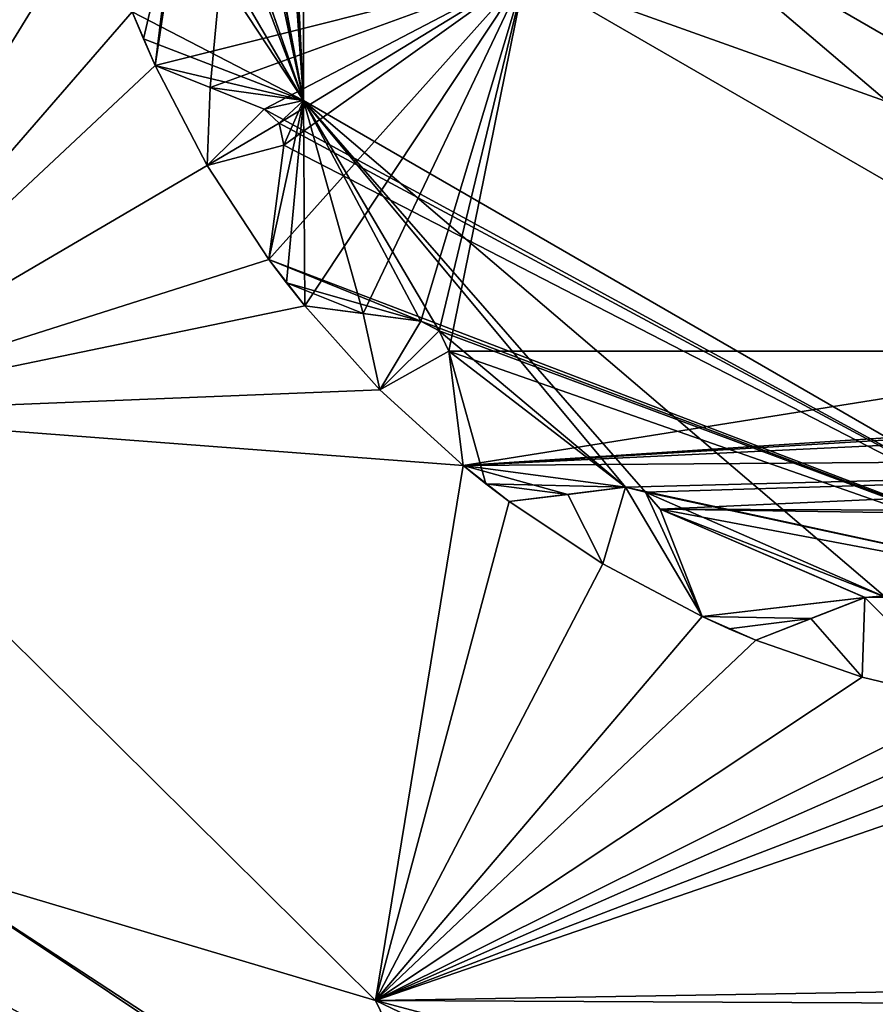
# Model space of a CAD drawing. Header units: metres. Extents: x -205 to 205, y -82 to 82.
# Tile 408 of 426: x 163.48 to 166.43, y 31.63 to 35.03. Entities that reach past the tile are written whole.
import ezdxf

# ---------------------------------------------------------------- set-up
doc = ezdxf.new("R2010")
doc.units = ezdxf.units.M
doc.layers.add('solid_PRT0003', color=7, linetype='CONTINUOUS')

msp = doc.modelspace()

# ---------------------------------------------------------------- linework, layer by layer
at = {"layer": 'solid_PRT0003'}
for points in [[(0, -75), (0, 75), (200, 75)], [(200, -75), (0, -75), (200, 75)], [(165.22467, 37.80743, 6), (167.489243, 33.885105, 6), (167.489243, 39.114895, 6)], [(164.135178, 34.795246, 26), (164.458054, 38.249809, 26), (163.945724, 34.871021, 26)], [(164.013748, 35.426907, 26), (163.945724, 34.871021, 26), (164.458054, 38.249809, 26)], [(164.135178, 34.795246, 26), (164.457962, 34.750336, 26), (164.458054, 38.249809, 26)], [(164.457962, 38.249664, 55), (164.458054, 34.750191, 55), (164.289597, 38.221153, 55)], [(164.458054, 38.249809, 26), (164.457962, 34.750336, 26), (164.457962, 38.249664, 55)], [(164.457962, 34.750336, 26), (164.458054, 34.750191, 55), (164.457962, 38.249664, 55)], [(164.458054, 34.750191, 55), (164.277222, 38.150955, 55), (164.289597, 38.221153, 55)], [(164.458054, 34.750191, 55), (164.22113, 38.096882, 55), (164.277222, 38.150955, 55)], [(164.458054, 34.750191, 55), (163.860321, 37.928635, 55), (164.22113, 38.096882, 55)], [(164.458054, 34.750191, 55), (163.962082, 37.371361, 55), (163.860321, 37.928635, 55)], [(165.22467, 37.80743, 6), (165.22467, 35.19257, 6), (167.489243, 33.885105, 6)], [(88.489235, -37.5, 108.5), (173.489243, 37.5, 108.5), (88.489235, 37.5, 108.5)], [(88.489235, -37.5, 108.5), (173.489243, -37.5, 108.5), (173.489243, 37.5, 108.5)], [(172.061722, -37.5, 108.410858), (89.916756, -37.5, 108.410858), (89.916756, 37.5, 108.410858)], [(172.061722, 37.5, 108.410858), (172.061722, -37.5, 108.410858), (89.916756, 37.5, 108.410858)], [(164.458054, 34.750191, 55), (163.96756, 37.300289, 55), (163.962082, 37.371361, 55)], [(164.458054, 34.750191, 55), (163.926682, 37.233971, 55), (163.96756, 37.300289, 55)], [(164.458054, 34.750191, 55), (163.856201, 36.46682, 55), (163.926682, 37.233971, 55)], [(164.458054, 34.750191, 55), (163.879166, 36.399342, 55), (163.856201, 36.46682, 55)], [(163.590759, 36.391106, 75), (161.891663, 36.444424, 75), (162.66008, 33.668903, 75)], [(163.620941, 36.003681, 75), (163.590759, 36.391106, 75), (162.66008, 33.668903, 75)], [(164.458054, 34.750191, 55), (163.856064, 36.32494, 55), (163.879166, 36.399342, 55)], [(164.458054, 34.750191, 55), (164.017624, 35.504719, 55), (163.856064, 36.32494, 55)], [(163.651947, 35.803432, 75), (163.620941, 36.003681, 75), (162.66008, 33.668903, 75)], [(163.740311, 35.425014, 75), (163.651947, 35.803432, 75), (162.66008, 33.668903, 75)], [(164.458054, 34.750191, 55), (164.013748, 35.426907, 55), (164.017624, 35.504719, 55)], [(165.657593, 35.442497, 74.500084), (165.22467, 35.19257, 75), (167.489243, 33.885105, 75)], [(165.657593, 35.442497, 6.499915), (167.489243, 34.384998, 6.499915), (165.22467, 35.19257, 6)], [(165.657593, 35.442497, 74.500084), (167.489243, 33.885105, 75), (167.489243, 34.384998, 74.500084)], [(167.489243, 34.384998, 74.500084), (167.489243, 34.384998, 6.499915), (165.657593, 35.442497, 6.499915)], [(165.657593, 35.442497, 74.500084), (167.489243, 34.384998, 74.500084), (165.657593, 35.442497, 6.499915)], [(163.865906, 35.05727, 75), (163.740311, 35.425014, 75), (162.66008, 33.668903, 75)], [(164.013748, 35.426907, 26), (163.865906, 35.05727, 26), (163.904602, 34.963627, 26)], [(164.458054, 34.750191, 55), (163.865906, 35.05727, 55), (164.013748, 35.426907, 55)], [(164.013748, 35.426907, 26), (163.904602, 34.963627, 26), (163.945724, 34.871021, 26)], [(165.22467, 35.19257, 75), (163.865906, 35.05727, 75), (163.945724, 34.871021, 75)], [(165.22467, 35.19257, 75), (163.945724, 34.871021, 75), (164.135178, 34.795246, 75)], [(165.22467, 35.19257, 75), (164.135178, 34.795246, 75), (164.321609, 34.720684, 75)], [(165.22467, 35.19257, 75), (164.321609, 34.720684, 75), (164.374207, 34.672634, 75)], [(165.22467, 35.19257, 75), (164.389801, 34.596302, 75), (164.338531, 34.201508, 75)], [(165.22467, 35.19257, 75), (164.338531, 34.201508, 75), (164.462173, 34.040966, 75)], [(165.22467, 35.19257, 75), (164.374207, 34.672634, 75), (164.389801, 34.596302, 75)], [(165.22467, 35.19257, 75), (164.462173, 34.040966, 75), (164.66452, 34.014687, 75)], [(165.22467, 35.19257, 75), (164.66452, 34.014687, 75), (164.863617, 33.988827, 75)], [(165.22467, 35.19257, 75), (164.863617, 33.988827, 75), (164.926514, 33.955368, 75)], [(165.22467, 35.19257, 75), (164.926514, 33.955368, 75), (164.960617, 33.885315, 75)], [(165.22467, 35.19257, 75), (164.960617, 33.885315, 75), (167.489243, 33.885105, 75)], [(167.489243, 34.384998, 6.499915), (167.489243, 33.885105, 6), (165.22467, 35.19257, 6)], [(163.945724, 34.871021, 75), (163.865906, 35.05727, 75), (162.66008, 33.668903, 75)], [(163.904602, 34.963627, 55), (163.904602, 34.963627, 26), (163.865906, 35.05727, 26)], [(163.865906, 35.05727, 55), (163.904602, 34.963627, 55), (163.865906, 35.05727, 26)], [(164.458054, 34.750191, 55), (163.904602, 34.963627, 55), (163.865906, 35.05727, 55)], [(163.945724, 34.871021, 55), (163.945724, 34.871021, 26), (163.904602, 34.963627, 26)], [(163.904602, 34.963627, 55), (163.945724, 34.871021, 55), (163.904602, 34.963627, 26)], [(164.458054, 34.750191, 55), (163.945724, 34.871021, 55), (163.904602, 34.963627, 55)], [(164.125427, 34.52647, 75), (163.945724, 34.871021, 75), (162.66008, 33.668903, 75)], [(163.945724, 34.871021, 55), (163.945724, 34.871021, 75), (164.125427, 34.52647, 75)], [(163.945724, 34.871021, 55), (164.135178, 34.795246, 75), (163.945724, 34.871021, 75)], [(163.945724, 34.871021, 6), (163.945724, 34.871021, 26), (164.125427, 34.52647, 75)], [(163.945724, 34.871021, 55), (164.125427, 34.52647, 75), (163.945724, 34.871021, 26)], [(164.125427, 34.52647, 6), (163.945724, 34.871021, 6), (164.125427, 34.52647, 75)], [(163.945724, 34.871021, 55), (164.321609, 34.720684, 75), (164.135178, 34.795246, 75)], [(164.135162, 34.795254, 55), (164.321609, 34.720684, 75), (163.945724, 34.871021, 55)], [(164.135178, 34.795246, 26), (163.945724, 34.871021, 26), (163.945724, 34.871021, 6)], [(164.135162, 34.795254, 6), (163.945724, 34.871021, 6), (164.125427, 34.52647, 6)], [(164.135178, 34.795246, 26), (163.945724, 34.871021, 6), (164.321609, 34.720684, 26)], [(164.135162, 34.795254, 6), (164.321609, 34.720684, 26), (163.945724, 34.871021, 6)], [(164.458054, 34.750191, 55), (164.135162, 34.795254, 55), (163.945724, 34.871021, 55)], [(164.321564, 34.720695, 6), (164.135162, 34.795254, 6), (164.125427, 34.52647, 6)], [(164.321564, 34.720695, 55), (164.321609, 34.720684, 75), (164.135162, 34.795254, 55)], [(164.458054, 34.750191, 55), (164.321564, 34.720695, 55), (164.135162, 34.795254, 55)], [(164.321564, 34.720695, 6), (164.321609, 34.720684, 26), (164.135162, 34.795254, 6)], [(164.135178, 34.795246, 26), (164.321609, 34.720684, 26), (164.457962, 34.750336, 26)], [(164.458054, 34.750191, 55), (167.489243, 33, 55), (164.321564, 34.720695, 55)], [(164.321609, 34.720684, 26), (164.374207, 34.672634, 26), (164.457962, 34.750336, 26)], [(164.457962, 34.750336, 26), (164.338531, 34.201508, 26), (164.399307, 34.120434, 26)], [(164.389801, 34.596302, 26), (164.338531, 34.201508, 26), (164.457962, 34.750336, 26)], [(164.374207, 34.672634, 26), (164.389801, 34.596302, 26), (164.457962, 34.750336, 26)], [(164.457962, 34.750336, 26), (164.399307, 34.120434, 26), (164.462173, 34.040966, 26)], [(164.66452, 34.014687, 26), (164.457962, 34.750336, 26), (164.462173, 34.040966, 26)], [(164.457962, 34.750336, 26), (167.489243, 33, 26), (164.458054, 34.750191, 55)], [(166.469391, 33.035522, 26), (167.489243, 33, 26), (164.457962, 34.750336, 26)], [(165.639847, 33.397991, 26), (166.469391, 33.035522, 26), (164.457962, 34.750336, 26)], [(165.570618, 33.414753, 26), (165.639847, 33.397991, 26), (164.457962, 34.750336, 26)], [(164.926514, 33.955368, 26), (165.570618, 33.414753, 26), (164.457962, 34.750336, 26)], [(164.863617, 33.988827, 26), (164.926514, 33.955368, 26), (164.457962, 34.750336, 26)], [(164.66452, 34.014687, 26), (164.863617, 33.988827, 26), (164.457962, 34.750336, 26)], [(167.489243, 33, 26), (167.489243, 33, 55), (164.458054, 34.750191, 55)], [(164.374207, 34.67263, 6), (164.321564, 34.720695, 6), (164.125427, 34.52647, 6)], [(164.374207, 34.67263, 55), (164.321609, 34.720684, 75), (164.321564, 34.720695, 55)], [(167.489243, 33, 55), (164.374207, 34.67263, 55), (164.321564, 34.720695, 55)], [(164.374207, 34.67263, 6), (164.321609, 34.720684, 26), (164.321564, 34.720695, 6)], [(164.374207, 34.67263, 55), (164.374207, 34.672634, 75), (164.321609, 34.720684, 75)], [(164.374207, 34.67263, 6), (164.374207, 34.672634, 26), (164.321609, 34.720684, 26)], [(164.389801, 34.596302, 6), (164.374207, 34.67263, 6), (164.125427, 34.52647, 6)], [(164.389801, 34.596302, 55), (164.389801, 34.596302, 75), (164.374207, 34.672634, 75)], [(164.389801, 34.596302, 55), (164.374207, 34.672634, 75), (164.374207, 34.67263, 55)], [(164.389801, 34.596302, 6), (164.389801, 34.596302, 26), (164.374207, 34.672634, 26)], [(164.389801, 34.596302, 6), (164.374207, 34.672634, 26), (164.374207, 34.67263, 6)], [(167.489243, 33, 55), (164.389801, 34.596302, 55), (164.374207, 34.67263, 55)], [(164.389801, 34.596302, 6), (164.125427, 34.52647, 6), (164.338531, 34.201508, 6)], [(164.389801, 34.596302, 55), (164.338531, 34.201508, 75), (164.389801, 34.596302, 75)], [(164.389801, 34.596302, 55), (164.338531, 34.201508, 55), (164.338531, 34.201508, 75)], [(164.389801, 34.596302, 6), (164.338531, 34.201508, 6), (164.338531, 34.201508, 26)], [(164.389801, 34.596302, 6), (164.338531, 34.201508, 26), (164.389801, 34.596302, 26)], [(167.489243, 33, 55), (164.338531, 34.201508, 55), (164.389801, 34.596302, 55)], [(164.338531, 34.201508, 75), (164.125427, 34.52647, 75), (162.66008, 33.668903, 75)], [(164.125427, 34.52647, 6), (164.125427, 34.52647, 75), (164.338531, 34.201508, 75)], [(164.338531, 34.201508, 55), (164.125427, 34.52647, 6), (164.338531, 34.201508, 75)], [(164.338531, 34.201508, 26), (164.338531, 34.201508, 6), (164.125427, 34.52647, 6)], [(164.338531, 34.201508, 55), (164.338531, 34.201508, 26), (164.125427, 34.52647, 6)], [(164.462173, 34.040966, 75), (164.338531, 34.201508, 75), (162.66008, 33.668903, 75)], [(164.399307, 34.120434, 55), (164.399307, 34.120434, 26), (164.338531, 34.201508, 26)], [(164.338531, 34.201508, 55), (164.399307, 34.120434, 55), (164.338531, 34.201508, 26)], [(164.863586, 33.988831, 55), (164.399307, 34.120434, 55), (164.338531, 34.201508, 55)], [(167.489243, 33, 55), (164.863586, 33.988831, 55), (164.338531, 34.201508, 55)], [(164.462173, 34.040966, 55), (164.462173, 34.040966, 26), (164.399307, 34.120434, 26)], [(164.399307, 34.120434, 55), (164.462173, 34.040966, 55), (164.399307, 34.120434, 26)], [(164.66449, 34.014687, 55), (164.462173, 34.040966, 55), (164.399307, 34.120434, 55)], [(164.863586, 33.988831, 55), (164.66449, 34.014687, 55), (164.399307, 34.120434, 55)], [(164.721909, 33.751926, 75), (164.462173, 34.040966, 75), (162.66008, 33.668903, 75)], [(164.462173, 34.040966, 55), (164.462173, 34.040966, 75), (164.721909, 33.751926, 75)], [(164.462173, 34.040966, 55), (164.66452, 34.014687, 75), (164.462173, 34.040966, 75)], [(164.462173, 34.040966, 6), (164.462173, 34.040966, 26), (164.721909, 33.751926, 75)], [(164.462173, 34.040966, 55), (164.721909, 33.751926, 75), (164.462173, 34.040966, 26)], [(164.721909, 33.751926, 6), (164.462173, 34.040966, 6), (164.721909, 33.751926, 75)], [(164.462173, 34.040966, 55), (164.863617, 33.988827, 75), (164.66452, 34.014687, 75)], [(164.66449, 34.014687, 55), (164.863617, 33.988827, 75), (164.462173, 34.040966, 55)], [(164.66452, 34.014687, 26), (164.462173, 34.040966, 26), (164.462173, 34.040966, 6)], [(164.66449, 34.014687, 6), (164.462173, 34.040966, 6), (164.721909, 33.751926, 6)], [(164.66452, 34.014687, 26), (164.462173, 34.040966, 6), (164.863617, 33.988827, 26)], [(164.66449, 34.014687, 6), (164.863617, 33.988827, 26), (164.462173, 34.040966, 6)], [(164.863586, 33.988831, 55), (164.863617, 33.988827, 75), (164.66449, 34.014687, 55)], [(164.863586, 33.988831, 6), (164.66449, 34.014687, 6), (164.721909, 33.751926, 6)], [(164.863586, 33.988831, 6), (164.863617, 33.988827, 26), (164.66449, 34.014687, 6)], [(164.926514, 33.955364, 6), (164.863586, 33.988831, 6), (164.721909, 33.751926, 6)], [(164.926514, 33.955364, 55), (164.863617, 33.988827, 75), (164.863586, 33.988831, 55)], [(167.489243, 33, 55), (164.926514, 33.955364, 55), (164.863586, 33.988831, 55)], [(164.926514, 33.955364, 6), (164.863617, 33.988827, 26), (164.863586, 33.988831, 6)], [(164.926514, 33.955364, 55), (164.926514, 33.955368, 75), (164.863617, 33.988827, 75)], [(164.926514, 33.955364, 6), (164.926514, 33.955368, 26), (164.863617, 33.988827, 26)], [(164.960617, 33.885315, 6), (164.926514, 33.955364, 6), (164.721909, 33.751926, 6)], [(164.960617, 33.885315, 55), (164.960617, 33.885315, 75), (164.926514, 33.955368, 75)], [(164.960617, 33.885315, 55), (164.926514, 33.955368, 75), (164.926514, 33.955364, 55)], [(164.926514, 33.955368, 26), (164.960617, 33.885315, 26), (165.570618, 33.414753, 26)], [(164.960617, 33.885315, 6), (164.960617, 33.885315, 26), (164.926514, 33.955368, 26)], [(164.960617, 33.885315, 6), (164.926514, 33.955368, 26), (164.926514, 33.955364, 6)], [(167.489243, 33, 55), (164.960617, 33.885315, 55), (164.926514, 33.955364, 55)], [(164.960617, 33.885315, 6), (164.721909, 33.751926, 6), (165.009125, 33.490173, 6)], [(167.489243, 33.885105, 75), (164.960617, 33.885315, 75), (165.009125, 33.490173, 75)], [(164.960617, 33.885315, 55), (165.009125, 33.490173, 75), (164.960617, 33.885315, 75)], [(164.960617, 33.885315, 55), (165.009125, 33.490173, 55), (165.009125, 33.490173, 75)], [(164.960617, 33.885315, 6), (165.009125, 33.490173, 6), (165.009125, 33.490173, 26)], [(164.960617, 33.885315, 26), (165.009125, 33.490173, 26), (165.08815, 33.426758, 26)], [(164.960617, 33.885315, 6), (165.009125, 33.490173, 26), (164.960617, 33.885315, 26)], [(164.960617, 33.885315, 26), (165.08815, 33.426758, 26), (165.570618, 33.414753, 26)], [(165.570572, 33.414749, 55), (165.009125, 33.490173, 55), (164.960617, 33.885315, 55)], [(167.489243, 33, 55), (165.570572, 33.414749, 55), (164.960617, 33.885315, 55)], [(167.489243, 33.885105, 75), (165.009125, 33.490173, 75), (169.939987, 33.812187, 75)], [(169.867935, 33.782558, 75), (169.939987, 33.812187, 75), (165.009125, 33.490173, 75)], [(169.830597, 33.721886, 75), (169.867935, 33.782558, 75), (165.009125, 33.490173, 75)], [(165.009125, 33.490173, 75), (164.721909, 33.751926, 75), (162.66008, 33.668903, 75)], [(164.721909, 33.751926, 6), (164.721909, 33.751926, 75), (165.009125, 33.490173, 75)], [(165.009125, 33.490173, 55), (164.721909, 33.751926, 6), (165.009125, 33.490173, 75)], [(165.009125, 33.490173, 26), (165.009125, 33.490173, 6), (164.721909, 33.751926, 6)], [(165.009125, 33.490173, 55), (165.009125, 33.490173, 26), (164.721909, 33.751926, 6)], [(169.792282, 33.524799, 75), (169.830597, 33.721886, 75), (165.009125, 33.490173, 75)], [(165.009125, 33.490173, 75), (162.66008, 33.668903, 75), (164.706665, 31.642717, 75)], [(163.117798, 32.115555, 6.991273), (164.706665, 31.642717, 75), (162.66008, 33.668903, 75)], [(169.792282, 33.524799, 75), (165.009125, 33.490173, 75), (165.570618, 33.414753, 75)], [(169.792282, 33.524799, 75), (165.570618, 33.414753, 75), (165.639847, 33.397991, 75)], [(169.792282, 33.524799, 75), (165.639847, 33.397991, 75), (165.690292, 33.338615, 75)], [(169.792282, 33.524799, 75), (165.690292, 33.338615, 75), (169.753342, 33.324501, 75)], [(165.168808, 33.365417, 75), (165.009125, 33.490173, 75), (164.706665, 31.642717, 75)], [(165.371323, 33.390285, 75), (165.009125, 33.490173, 75), (165.168808, 33.365417, 75)], [(165.371323, 33.390285, 75), (165.570618, 33.414753, 75), (165.009125, 33.490173, 75)], [(165.08815, 33.426758, 55), (165.08815, 33.426758, 26), (165.009125, 33.490173, 26)], [(165.009125, 33.490173, 55), (165.08815, 33.426758, 55), (165.009125, 33.490173, 26)], [(165.570572, 33.414749, 55), (165.08815, 33.426758, 55), (165.009125, 33.490173, 55)], [(165.168808, 33.365417, 55), (165.168808, 33.365417, 26), (165.08815, 33.426758, 26)], [(165.371323, 33.390285, 26), (165.08815, 33.426758, 26), (165.168808, 33.365417, 26)], [(165.08815, 33.426758, 55), (165.168808, 33.365417, 55), (165.08815, 33.426758, 26)], [(165.371323, 33.390285, 26), (165.570618, 33.414753, 26), (165.08815, 33.426758, 26)], [(165.371307, 33.390282, 55), (165.168808, 33.365417, 55), (165.08815, 33.426758, 55)], [(165.570572, 33.414749, 55), (165.371307, 33.390282, 55), (165.08815, 33.426758, 55)], [(165.168808, 33.365417, 55), (165.570618, 33.414753, 75), (165.371323, 33.390285, 75)], [(165.371307, 33.390282, 55), (165.570618, 33.414753, 75), (165.168808, 33.365417, 55)], [(165.371323, 33.390285, 26), (165.168808, 33.365417, 6), (165.570618, 33.414753, 26)], [(165.371307, 33.390282, 6), (165.570618, 33.414753, 26), (165.168808, 33.365417, 6)], [(165.570572, 33.414749, 55), (165.570618, 33.414753, 75), (165.371307, 33.390282, 55)], [(165.570572, 33.414749, 6), (165.570618, 33.414753, 26), (165.371307, 33.390282, 6)], [(165.570572, 33.414749, 6), (165.371307, 33.390282, 6), (165.492264, 33.150059, 6)], [(165.570572, 33.414749, 6), (165.492264, 33.150059, 6), (165.835556, 32.967953, 6)], [(165.639862, 33.397987, 55), (165.570618, 33.414753, 75), (165.570572, 33.414749, 55)], [(165.639862, 33.397987, 6), (165.570618, 33.414753, 26), (165.570572, 33.414749, 6)], [(165.639862, 33.397987, 6), (165.570572, 33.414749, 6), (165.835556, 32.967953, 6)], [(167.489243, 33, 55), (165.639862, 33.397987, 55), (165.570572, 33.414749, 55)], [(165.639862, 33.397987, 55), (165.639847, 33.397991, 75), (165.570618, 33.414753, 75)], [(165.639862, 33.397987, 6), (165.639847, 33.397991, 26), (165.570618, 33.414753, 26)], [(165.690292, 33.338615, 55), (165.690292, 33.338615, 75), (165.639847, 33.397991, 75)], [(165.690292, 33.338615, 55), (165.639847, 33.397991, 75), (165.639862, 33.397987, 55)], [(165.639847, 33.397991, 26), (165.690292, 33.338615, 26), (166.469391, 33.035522, 26)], [(165.690292, 33.338615, 6), (165.690292, 33.338615, 26), (165.639847, 33.397991, 26)], [(165.639862, 33.397987, 6), (165.690292, 33.338615, 6), (165.639847, 33.397991, 26)], [(165.639862, 33.397987, 6), (165.835556, 32.967953, 6), (165.690292, 33.338615, 6)], [(167.489243, 33, 55), (165.690292, 33.338615, 55), (165.639862, 33.397987, 55)], [(165.492264, 33.150059, 75), (165.168808, 33.365417, 75), (164.706665, 31.642717, 75)], [(165.168808, 33.365417, 55), (165.371323, 33.390285, 75), (165.168808, 33.365417, 75)], [(165.371323, 33.390285, 26), (165.168808, 33.365417, 26), (165.168808, 33.365417, 6)], [(165.371307, 33.390282, 6), (165.168808, 33.365417, 6), (165.492264, 33.150059, 6)], [(165.168808, 33.365417, 55), (165.168808, 33.365417, 75), (165.492264, 33.150059, 75)], [(165.168808, 33.365417, 6), (165.168808, 33.365417, 26), (165.492264, 33.150059, 75)], [(165.168808, 33.365417, 55), (165.492264, 33.150059, 75), (165.168808, 33.365417, 26)], [(165.492264, 33.150059, 6), (165.168808, 33.365417, 6), (165.492264, 33.150059, 75)], [(166.398163, 33.034542, 75), (165.690292, 33.338615, 75), (165.835556, 32.967953, 75)], [(165.690292, 33.338615, 55), (165.835556, 32.967953, 75), (165.690292, 33.338615, 75)], [(165.690292, 33.338615, 55), (165.835556, 32.967953, 55), (165.835556, 32.967953, 75)], [(169.194565, 33.287151, 75), (165.690292, 33.338615, 75), (166.398163, 33.034542, 75)], [(169.753342, 33.324501, 75), (165.690292, 33.338615, 75), (169.194565, 33.287151, 75)], [(165.690292, 33.338615, 6), (165.835556, 32.967953, 6), (165.835556, 32.967953, 26)], [(165.690292, 33.338615, 26), (165.835556, 32.967953, 26), (166.398163, 33.034542, 26)], [(165.690292, 33.338615, 6), (165.835556, 32.967953, 26), (165.690292, 33.338615, 26)], [(166.398117, 33.034527, 55), (165.835556, 32.967953, 55), (165.690292, 33.338615, 55)], [(166.469391, 33.035519, 55), (166.398117, 33.034527, 55), (165.690292, 33.338615, 55)], [(167.489243, 33, 55), (166.469391, 33.035519, 55), (165.690292, 33.338615, 55)], [(165.690292, 33.338615, 26), (166.398163, 33.034542, 26), (166.469391, 33.035522, 26)], [(169.117401, 33.276375, 75), (169.194565, 33.287151, 75), (166.398163, 33.034542, 75)], [(169.066147, 33.226894, 75), (169.117401, 33.276375, 75), (166.398163, 33.034542, 75)], [(169.066147, 33.226894, 75), (166.398163, 33.034542, 75), (166.469391, 33.035522, 75)], [(165.835556, 32.967953, 75), (165.492264, 33.150059, 75), (164.706665, 31.642717, 75)], [(165.492264, 33.150059, 6), (165.492264, 33.150059, 75), (165.835556, 32.967953, 75)], [(165.835556, 32.967953, 55), (165.492264, 33.150059, 6), (165.835556, 32.967953, 75)], [(165.835556, 32.967953, 26), (165.835556, 32.967953, 6), (165.492264, 33.150059, 6)], [(165.835556, 32.967953, 55), (165.835556, 32.967953, 26), (165.492264, 33.150059, 6)], [(166.211227, 32.961281, 75), (166.398163, 33.034542, 75), (165.835556, 32.967953, 75)], [(166.211227, 32.961281, 26), (166.398163, 33.034542, 26), (165.835556, 32.967953, 26)], [(166.398117, 33.034527, 55), (166.211197, 32.961273, 55), (165.835556, 32.967953, 55)], [(166.02124, 32.886829, 55), (166.398163, 33.034542, 75), (166.211227, 32.961281, 75)], [(166.211197, 32.961273, 55), (166.398163, 33.034542, 75), (166.02124, 32.886829, 55)], [(166.211227, 32.961281, 26), (166.02124, 32.886829, 6), (166.398163, 33.034542, 26)], [(166.211197, 32.961273, 6), (166.398163, 33.034542, 26), (166.02124, 32.886829, 6)], [(166.398117, 33.034527, 55), (166.398163, 33.034542, 75), (166.211197, 32.961273, 55)], [(166.398117, 33.034527, 6), (166.398163, 33.034542, 26), (166.211197, 32.961273, 6)], [(166.398117, 33.034527, 6), (166.211197, 32.961273, 6), (166.388107, 32.758678, 6)], [(166.398117, 33.034527, 6), (166.388107, 32.758678, 6), (166.7659, 32.667667, 6)], [(166.469391, 33.035519, 55), (166.398163, 33.034542, 75), (166.398117, 33.034527, 55)], [(166.469391, 33.035519, 6), (166.398117, 33.034527, 6), (166.7659, 32.667667, 6)], [(166.469391, 33.035519, 6), (166.398163, 33.034542, 26), (166.398117, 33.034527, 6)], [(166.469391, 33.035519, 55), (166.469391, 33.035522, 75), (166.398163, 33.034542, 75)], [(166.469391, 33.035519, 6), (166.469391, 33.035522, 26), (166.398163, 33.034542, 26)], [(166.02124, 32.886829, 75), (165.835556, 32.967953, 75), (164.706665, 31.642717, 75)], [(166.211227, 32.961281, 75), (165.835556, 32.967953, 75), (166.02124, 32.886829, 75)], [(165.927872, 32.926186, 55), (165.927872, 32.926186, 26), (165.835556, 32.967953, 26)], [(166.211227, 32.961281, 26), (165.835556, 32.967953, 26), (165.927872, 32.926186, 26)], [(165.835556, 32.967953, 55), (165.927872, 32.926186, 55), (165.835556, 32.967953, 26)], [(166.211197, 32.961273, 55), (165.927872, 32.926186, 55), (165.835556, 32.967953, 55)], [(166.211227, 32.961281, 26), (165.927872, 32.926186, 26), (166.02124, 32.886829, 26)], [(166.211197, 32.961273, 55), (166.02124, 32.886829, 55), (165.927872, 32.926186, 55)], [(166.02124, 32.886829, 55), (166.211227, 32.961281, 75), (166.02124, 32.886829, 75)], [(166.211227, 32.961281, 26), (166.02124, 32.886829, 26), (166.02124, 32.886829, 6)], [(166.211197, 32.961273, 6), (166.02124, 32.886829, 6), (166.388107, 32.758678, 6)], [(166.02124, 32.886829, 55), (166.02124, 32.886829, 26), (165.927872, 32.926186, 26)], [(165.927872, 32.926186, 55), (166.02124, 32.886829, 55), (165.927872, 32.926186, 26)], [(166.388107, 32.758678, 75), (166.02124, 32.886829, 75), (164.706665, 31.642717, 75)], [(166.02124, 32.886829, 55), (166.02124, 32.886829, 75), (166.388107, 32.758678, 75)], [(166.02124, 32.886829, 6), (166.02124, 32.886829, 26), (166.388107, 32.758678, 75)], [(166.02124, 32.886829, 55), (166.388107, 32.758678, 75), (166.02124, 32.886829, 26)], [(166.388107, 32.758678, 6), (166.02124, 32.886829, 6), (166.388107, 32.758678, 75)], [(166.7659, 32.667667, 75), (166.388107, 32.758678, 75), (164.706665, 31.642717, 75)], [(166.388107, 32.758678, 6), (166.388107, 32.758678, 75), (166.7659, 32.667667, 75)], [(166.7659, 32.667667, 55), (166.388107, 32.758678, 6), (166.7659, 32.667667, 75)], [(166.7659, 32.667667, 26), (166.7659, 32.667667, 6), (166.388107, 32.758678, 6)], [(166.7659, 32.667667, 55), (166.7659, 32.667667, 26), (166.388107, 32.758678, 6)], [(166.965927, 32.635269, 75), (166.7659, 32.667667, 75), (164.706665, 31.642717, 75)], [(167.22699, 32.608829, 75), (166.965927, 32.635269, 75), (164.706665, 31.642717, 75)], [(167.22699, 32.608829, 75), (164.706665, 31.642717, 75), (167.489243, 32.599998, 75)], [(167.489243, 32.599998, 75), (164.706665, 31.642717, 75), (170.724655, 31.742668, 75)], [(162.902023, 31.912788, 6.289814), (166.108994, 30.161234, 6.289814), (163.117798, 32.115555, 6.991273)], [(163.117798, 32.115555, 6.991273), (165.124161, 30.778181, 6.991273), (164.706665, 31.642717, 75)], [(166.108994, 30.161234, 6.289814), (165.124161, 30.778181, 6.991273), (163.117798, 32.115555, 6.991273)], [(162.411774, 31.407425, 6), (166.108994, 30.161234, 6.289814), (162.902023, 31.912788, 6.289814)], [(164.706665, 31.642717, 75), (170.223358, 31.615294, 75), (170.724655, 31.742668, 75)], [(164.706665, 31.642717, 75), (167.489243, 30.902153, 75), (170.223358, 31.615294, 75)], [(167.489243, 30.308651, 6.991273), (167.489243, 30.902153, 75), (164.706665, 31.642717, 75)], [(165.124161, 30.778181, 6.991273), (167.489243, 30.308651, 6.991273), (164.706665, 31.642717, 75)]]:
    msp.add_3dface(points, dxfattribs=at)

doc.saveas('drawing.dxf')
